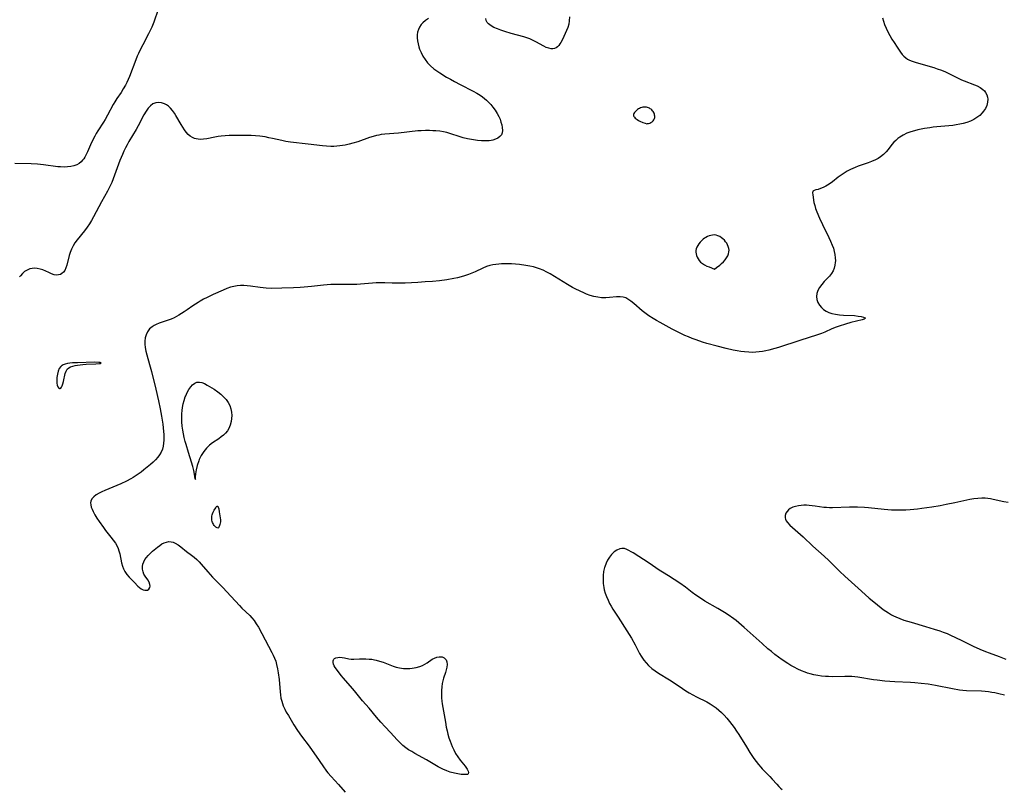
# Model space of a CAD drawing. Header units: inches. Extents: x 1073367 to 1082519, y 1569854 to 1574957.
# Tile 278 of 565: x 1078941 to 1079377, y 1572235 to 1572576. Entities that reach past the tile are written whole.
import ezdxf

# ---------------------------------------------------------------- set-up
doc = ezdxf.new("R2010")
doc.units = ezdxf.units.IN
doc.header["$MEASUREMENT"] = 0
doc.layers.add('CGG_CurvaNivelLidar_v1', color=7, linetype='Continuous', lineweight=30, true_color=0x008008)

msp = doc.modelspace()

# ---------------------------------------------------------------- linework, layer by layer
at = {"layer": 'CGG_CurvaNivelLidar_v1'}
for points in [[(1079001.9589, 1572580.3557, 72), (1079000.0613, 1572574.7698, 72), (1078999.2043, 1572572.5585, 72), (1078998.5383, 1572571.0259, 72), (1078997.8145, 1572569.5265, 72), (1078995.2543, 1572564.7735, 72), (1078993.9383, 1572562.1455, 72), (1078993.3441, 1572560.891, 72), (1078992.7812, 1572559.6221, 72), (1078992.1347, 1572558.0239, 72), (1078989.3584, 1572550.752, 72), (1078988.7909, 1572549.4027, 72), (1078988.1826, 1572548.0815, 72), (1078987.517, 1572546.7982, 72), (1078986.5677, 1572545.2098, 72), (1078985.5631, 1572543.6622, 72), (1078983.6918, 1572540.9102, 72), (1078982.797, 1572539.5062, 72), (1078982.0955, 1572538.2899, 72), (1078979.5725, 1572533.5484, 72), (1078978.4978, 1572531.6307, 72), (1078977.8345, 1572530.519, 72), (1078975.3282, 1572526.655, 72), (1078974.6047, 1572525.4542, 72), (1078973.9166, 1572524.2314, 72), (1078972.6127, 1572521.6886, 72), (1078972.0044, 1572520.3784, 72), (1078970.6586, 1572517.2598, 72), (1078969.9539, 1572515.7868, 72), (1078969.512, 1572514.9922, 72), (1078969.0327, 1572514.2433, 72), (1078968.5474, 1572513.594, 72), (1078967.8417, 1572512.817, 72), (1078967.0534, 1572512.1584, 72), (1078965.9449, 1572511.5296, 72), (1078964.7155, 1572511.0798, 72), (1078963.3459, 1572510.7666, 72), (1078961.9032, 1572510.5889, 72), (1078960.3268, 1572510.5359, 72), (1078958.7126, 1572510.6076, 72), (1078957.5283, 1572510.7287, 72), (1078951.2211, 1572511.5826, 72), (1078948.5689, 1572511.8512, 72), (1078945.8252, 1572511.9943, 72), (1078938.5347, 1572512.139, 72)], [(1079121.7802, 1572576.3142, 72.5), (1079120.4728, 1572575.4392, 72.5), (1079119.3067, 1572574.4618, 72.5), (1079118.5823, 1572573.6878, 72.5), (1079117.8025, 1572572.5559, 72.5), (1079117.3227, 1572571.5035, 72.5), (1079117.0066, 1572570.385, 72.5), (1079116.8367, 1572569.1092, 72.5), (1079116.8216, 1572567.7966, 72.5), (1079116.9347, 1572566.4651, 72.5), (1079117.1572, 1572565.1312, 72.5), (1079117.4644, 1572563.8873, 72.5), (1079117.8591, 1572562.74, 72.5), (1079118.4884, 1572561.2918, 72.5), (1079119.3284, 1572559.7, 72.5), (1079120.304, 1572558.1661, 72.5), (1079121.4255, 1572556.721, 72.5), (1079122.7383, 1572555.3599, 72.5), (1079124.1884, 1572554.1149, 72.5), (1079125.4804, 1572553.1571, 72.5), (1079126.8285, 1572552.2605, 72.5), (1079129.8541, 1572550.421, 72.5), (1079131.5468, 1572549.4295, 72.5), (1079133.2675, 1572548.4706, 72.5), (1079135.806, 1572547.1568, 72.5), (1079141.6659, 1572544.2082, 72.5), (1079143.2214, 1572543.3522, 72.5), (1079144.713, 1572542.4174, 72.5), (1079145.6768, 1572541.7203, 72.5), (1079146.6036, 1572540.9778, 72.5), (1079147.4551, 1572540.2354, 72.5), (1079148.2708, 1572539.4565, 72.5), (1079149.3607, 1572538.281, 72.5), (1079150.37, 1572537.0428, 72.5), (1079151.3022, 1572535.7596, 72.5), (1079152.2081, 1572534.3498, 72.5), (1079152.9882, 1572532.907, 72.5), (1079153.5074, 1572531.7087, 72.5), (1079153.9238, 1572530.5073, 72.5), (1079154.2422, 1572529.3225, 72.5), (1079154.4763, 1572528.0392, 72.5), (1079154.5462, 1572526.8257, 72.5), (1079154.4243, 1572525.7942, 72.5), (1079154.0847, 1572524.8757, 72.5), (1079153.4584, 1572524.0561, 72.5), (1079152.5988, 1572523.3882, 72.5), (1079151.5558, 1572522.8643, 72.5), (1079150.3688, 1572522.4849, 72.5), (1079149.5145, 1572522.3139, 72.5), (1079148.6191, 1572522.2018, 72.5), (1079147.0354, 1572522.1271, 72.5), (1079145.2985, 1572522.1781, 72.5), (1079143.5164, 1572522.3373, 72.5), (1079141.71, 1572522.588, 72.5), (1079139.0626, 1572523.1033, 72.5), (1079137.1815, 1572523.5783, 72.5), (1079135.913, 1572523.9477, 72.5), (1079131.2655, 1572525.436, 72.5), (1079129.8747, 1572525.8074, 72.5), (1079128.4704, 1572526.1142, 72.5), (1079126.7612, 1572526.3911, 72.5), (1079125.039, 1572526.5821, 72.5), (1079123.6646, 1572526.683, 72.5), (1079122.2867, 1572526.7398, 72.5), (1079120.4423, 1572526.7443, 72.5), (1079118.5984, 1572526.6699, 72.5), (1079117.115, 1572526.556, 72.5), (1079108.505, 1572525.593, 72.5), (1079102.4312, 1572525.1025, 72.5), (1079100.8778, 1572524.9168, 72.5), (1079099.8048, 1572524.7438, 72.5), (1079098.7405, 1572524.5287, 72.5), (1079097.2311, 1572524.1431, 72.5), (1079095.6698, 1572523.6596, 72.5), (1079090.5242, 1572521.8049, 72.5), (1079088.3179, 1572521.1269, 72.5), (1079086.6365, 1572520.6962, 72.5), (1079084.9398, 1572520.331, 72.5), (1079082.5204, 1572519.9333, 72.5), (1079081.1922, 1572519.7859, 72.5), (1079079.8609, 1572519.6955, 72.5), (1079078.5277, 1572519.6694, 72.5), (1079076.6584, 1572519.7461, 72.5), (1079074.7867, 1572519.9187, 72.5), (1079068.4467, 1572520.7383, 72.5), (1079060.7027, 1572521.6106, 72.5), (1079058.6185, 1572521.9202, 72.5), (1079056.797, 1572522.2674, 72.5), (1079052.6465, 1572523.2291, 72.5), (1079051.0346, 1572523.582, 72.5), (1079049.4126, 1572523.8867, 72.5), (1079047.0976, 1572524.2029, 72.5), (1079045.2056, 1572524.3682, 72.5), (1079043.3054, 1572524.4743, 72.5), (1079039.4968, 1572524.574, 72.5), (1079037.0189, 1572524.5913, 72.5), (1079033.4467, 1572524.5024, 72.5), (1079031.6858, 1572524.3985, 72.5), (1079029.953, 1572524.2517, 72.5), (1079028.5737, 1572524.0909, 72.5), (1079027.1693, 1572523.8576, 72.5), (1079023.5876, 1572523.1306, 72.5), (1079022.129, 1572522.9173, 72.5), (1079020.705, 1572522.8344, 72.5), (1079019.7841, 1572522.8798, 72.5), (1079018.889, 1572523.0258, 72.5), (1079018.0552, 1572523.2759, 72.5), (1079017.2568, 1572523.632, 72.5), (1079016.2793, 1572524.2442, 72.5), (1079015.3736, 1572525.0055, 72.5), (1079014.4816, 1572525.9642, 72.5), (1079013.6579, 1572527.0377, 72.5), (1079012.8865, 1572528.1957, 72.5), (1079012.1775, 1572529.3693, 72.5), (1079009.8786, 1572533.3488, 72.5), (1079009.2009, 1572534.4137, 72.5), (1079008.3599, 1572535.6096, 72.5), (1079007.4627, 1572536.6904, 72.5), (1079006.6386, 1572537.488, 72.5), (1079005.7617, 1572538.1482, 72.5), (1079004.837, 1572538.6458, 72.5), (1079003.5772, 1572539.0215, 72.5), (1079002.2923, 1572539.1294, 72.5), (1079000.964, 1572538.9849, 72.5), (1078999.7211, 1572538.531, 72.5), (1078998.6248, 1572537.7348, 72.5), (1078997.6353, 1572536.658, 72.5), (1078996.7205, 1572535.3791, 72.5), (1078995.6975, 1572533.6811, 72.5), (1078993.1601, 1572528.8722, 72.5), (1078992.2291, 1572527.215, 72.5), (1078988.9988, 1572521.847, 72.5), (1078988.2279, 1572520.4726, 72.5), (1078987.501, 1572519.0635, 72.5), (1078986.8156, 1572517.6252, 72.5), (1078986.1714, 1572516.1617, 72.5), (1078985.1122, 1572513.4812, 72.5), (1078982.7451, 1572506.9208, 72.5), (1078982.1111, 1572505.3173, 72.5), (1078981.4402, 1572503.7329, 72.5), (1078980.3344, 1572501.3859, 72.5), (1078979.5115, 1572499.8396, 72.5), (1078976.9077, 1572495.1516, 72.5), (1078973.3601, 1572488.4677, 72.5), (1078972.4717, 1572486.8988, 72.5), (1078971.5427, 1572485.3624, 72.5), (1078970.5626, 1572483.8694, 72.5), (1078969.4558, 1572482.3454, 72.5), (1078966.1442, 1572478.2641, 72.5), (1078965.1768, 1572476.9439, 72.5), (1078964.3358, 1572475.5911, 72.5), (1078963.6137, 1572474.1872, 72.5), (1078963.0198, 1572472.744, 72.5), (1078962.5694, 1572471.3228, 72.5), (1078961.5133, 1572467.1361, 72.5), (1078961.1149, 1572465.8808, 72.5), (1078960.6117, 1572464.769, 72.5), (1078960.0703, 1572463.9849, 72.5), (1078959.4097, 1572463.3714, 72.5), (1078958.6882, 1572462.9802, 72.5), (1078957.8858, 1572462.7614, 72.5), (1078956.9559, 1572462.7122, 72.5), (1078955.9914, 1572462.8464, 72.5), (1078954.7649, 1572463.245, 72.5), (1078953.522, 1572463.8069, 72.5), (1078952.2327, 1572464.4357, 72.5), (1078950.8939, 1572465.0125, 72.5), (1078949.6715, 1572465.3941, 72.5), (1078948.4175, 1572465.6299, 72.5), (1078947.3181, 1572465.6995, 72.5), (1078946.2326, 1572465.6317, 72.5), (1078945.1801, 1572465.414, 72.5), (1078943.9821, 1572464.9414, 72.5), (1078942.8741, 1572464.2681, 72.5), (1078941.8729, 1572463.4259, 72.5), (1078941.0005, 1572462.4373, 72.5), (1078940.6515, 1572461.9437, 72.5)], [(1079322.9969, 1572576.6334, 73), (1079323.4241, 1572575.2016, 73), (1079323.9154, 1572573.7928, 73), (1079324.6165, 1572572.1225, 73), (1079325.4061, 1572570.4921, 73), (1079326.2687, 1572568.8685, 73), (1079327.1702, 1572567.2823, 73), (1079328.0959, 1572565.7398, 73), (1079329.4417, 1572563.6313, 73), (1079330.9564, 1572561.4545, 73), (1079331.7081, 1572560.4795, 73), (1079332.4549, 1572559.6231, 73), (1079333.266, 1572558.903, 73), (1079334.067, 1572558.4063, 73), (1079334.9565, 1572557.9884, 73), (1079336.1336, 1572557.5252, 73), (1079337.399, 1572557.0856, 73), (1079339.9126, 1572556.2949, 73), (1079345.6812, 1572554.6058, 73), (1079347.2129, 1572554.1192, 73), (1079349.0878, 1572553.4565, 73), (1079350.8216, 1572552.7428, 73), (1079352.406, 1572552.0024, 73), (1079355.54, 1572550.4366, 73), (1079357.9896, 1572549.2794, 73), (1079359.223, 1572548.7461, 73), (1079363.7543, 1572546.9803, 73), (1079364.8798, 1572546.4977, 73), (1079366.2701, 1572545.7758, 73), (1079367.4816, 1572544.9178, 73), (1079368.0964, 1572544.3172, 73), (1079368.6136, 1572543.6534, 73), (1079369.1975, 1572542.5289, 73), (1079369.47, 1572541.5806, 73), (1079369.5805, 1572540.5921, 73), (1079369.4804, 1572539.2419, 73), (1079369.1319, 1572537.8892, 73), (1079368.565, 1572536.5691, 73), (1079367.7933, 1572535.3186, 73), (1079367.1672, 1572534.5424, 73), (1079366.0577, 1572533.4722, 73), (1079364.7863, 1572532.5204, 73), (1079363.3896, 1572531.6798, 73), (1079361.8942, 1572530.9501, 73), (1079360.3143, 1572530.3352, 73), (1079358.67, 1572529.8409, 73), (1079357.183, 1572529.5072, 73), (1079355.6662, 1572529.2485, 73), (1079354.1285, 1572529.0436, 73), (1079347.1006, 1572528.3509, 73), (1079345.4939, 1572528.1644, 73), (1079343.8979, 1572527.9485, 73), (1079341.5839, 1572527.5735, 73), (1079338.6558, 1572526.9901, 73), (1079337.0792, 1572526.6059, 73), (1079335.5448, 1572526.1552, 73), (1079333.8064, 1572525.5122, 73), (1079332.1613, 1572524.7449, 73), (1079330.6325, 1572523.8476, 73), (1079329.78, 1572523.2354, 73), (1079329.2674, 1572522.8092, 73), (1079328.8092, 1572522.381, 73), (1079328.0252, 1572521.5506, 73), (1079327.1539, 1572520.5044, 73), (1079325.4599, 1572518.3385, 73), (1079324.5674, 1572517.2877, 73), (1079323.4098, 1572516.1253, 73), (1079322.13, 1572515.0959, 73), (1079321.0652, 1572514.419, 73), (1079319.9358, 1572513.8223, 73), (1079318.0554, 1572512.9964, 73), (1079316.6869, 1572512.4807, 73), (1079312.2576, 1572510.9862, 73), (1079310.7912, 1572510.4302, 73), (1079309.7627, 1572509.9869, 73), (1079308.7522, 1572509.5027, 73), (1079307.3391, 1572508.7413, 73), (1079305.9699, 1572507.9108, 73), (1079304.6491, 1572507.0212, 73), (1079303.3248, 1572506.043, 73), (1079300.7837, 1572504.0732, 73), (1079299.348, 1572503.033, 73), (1079297.8918, 1572502.1338, 73), (1079296.6613, 1572501.505, 73), (1079295.4846, 1572501.01, 73), (1079294.4059, 1572500.6544, 73), (1079293.4125, 1572500.4119, 73), (1079292.6393, 1572500.1863, 73), (1079292.1497, 1572499.8199, 73), (1079291.9864, 1572499.1868, 73), (1079292.0518, 1572498.3031, 73), (1079292.6195, 1572494.8063, 73), (1079292.9214, 1572493.4708, 73), (1079293.3274, 1572492.1339, 73), (1079293.83, 1572490.7612, 73), (1079295.0116, 1572487.9821, 73), (1079296.3523, 1572485.1332, 73), (1079299.1627, 1572479.4072, 73), (1079299.9494, 1572477.6765, 73), (1079300.6734, 1572475.9518, 73), (1079301.1932, 1572474.5658, 73), (1079301.6175, 1572473.1782, 73), (1079301.9104, 1572471.7859, 73), (1079302.0722, 1572470.3949, 73), (1079302.1052, 1572469.0196, 73), (1079302.0708, 1572468.3168, 73), (1079301.9095, 1572467.0217, 73), (1079301.6089, 1572465.7811, 73), (1079301.1464, 1572464.6146, 73), (1079300.3759, 1572463.3526, 73), (1079299.4232, 1572462.1937, 73), (1079297.1427, 1572459.8242, 73), (1079296.027, 1572458.5377, 73), (1079295.0573, 1572457.1783, 73), (1079294.3812, 1572455.8905, 73), (1079293.9293, 1572454.5595, 73), (1079293.7462, 1572453.2126, 73), (1079293.8789, 1572451.8496, 73), (1079294.3099, 1572450.5366, 73), (1079295.0122, 1572449.3151, 73), (1079295.8991, 1572448.2918, 73), (1079296.8852, 1572447.4604, 73), (1079298.0034, 1572446.7497, 73), (1079299.2343, 1572446.1764, 73), (1079300.5594, 1572445.7501, 73), (1079302.2146, 1572445.3856, 73), (1079303.9297, 1572445.1331, 73), (1079305.6675, 1572444.9666, 73), (1079310.5809, 1572444.7249, 73), (1079312.1659, 1572444.5592, 73), (1079313.5397, 1572444.3301, 73), (1079314.6117, 1572444.0622, 73), (1079315.2642, 1572443.7778, 73), (1079315.3369, 1572443.7152, 73), (1079315.3935, 1572443.5965, 73), (1079315.3005, 1572443.4414, 73), (1079314.7893, 1572443.179, 73), (1079313.9289, 1572442.904, 73), (1079308.9731, 1572441.6407, 73), (1079306.5882, 1572440.9697, 73), (1079303.7768, 1572440.1011, 73), (1079302.3781, 1572439.5963, 73), (1079300.5783, 1572438.8428, 73), (1079297.3971, 1572437.415, 73), (1079295.9833, 1572436.8314, 73), (1079294.151, 1572436.1717, 73), (1079286.3104, 1572433.7373, 73), (1079276.8893, 1572430.6731, 73), (1079275.2075, 1572430.158, 73), (1079272.6678, 1572429.4543, 73), (1079271.2466, 1572429.1147, 73), (1079269.8216, 1572428.8314, 73), (1079268.39, 1572428.624, 73), (1079266.826, 1572428.5023, 73), (1079265.254, 1572428.4749, 73), (1079263.677, 1572428.5246, 73), (1079261.7736, 1572428.668, 73), (1079260.1708, 1572428.8521, 73), (1079258.5711, 1572429.0954, 73), (1079256.7754, 1572429.4399, 73), (1079253.6408, 1572430.1576, 73), (1079249.7069, 1572431.1696, 73), (1079245.1549, 1572432.4426, 73), (1079243.2594, 1572433.0146, 73), (1079240.3361, 1572433.985, 73), (1079238.6254, 1572434.6194, 73), (1079236.9877, 1572435.2882, 73), (1079235.4422, 1572435.9711, 73), (1079232.3905, 1572437.4327, 73), (1079229.7679, 1572438.7792, 73), (1079224.3896, 1572441.6803, 73), (1079222.847, 1572442.5313, 73), (1079221.3327, 1572443.4123, 73), (1079219.3653, 1572444.6892, 73), (1079217.718, 1572445.9226, 73), (1079216.4935, 1572446.9229, 73), (1079212.7977, 1572450.1048, 73), (1079211.4646, 1572451.1659, 73), (1079210.1235, 1572452.0706, 73), (1079209.1904, 1572452.5593, 73), (1079208.0152, 1572452.961, 73), (1079206.6905, 1572453.1266, 73), (1079205.1533, 1572453.0629, 73), (1079202.0619, 1572452.7305, 73), (1079200.4358, 1572452.624, 73), (1079199.4603, 1572452.619, 73), (1079198.4756, 1572452.6626, 73), (1079196.7791, 1572452.8545, 73), (1079195.1189, 1572453.1895, 73), (1079193.4719, 1572453.6549, 73), (1079191.847, 1572454.2368, 73), (1079190.9172, 1572454.623, 73), (1079188.642, 1572455.6639, 73), (1079187.1544, 1572456.4159, 73), (1079185.6778, 1572457.2163, 73), (1079183.4668, 1572458.4883, 73), (1079175.755, 1572463.1883, 73), (1079174.2336, 1572464.0508, 73), (1079172.67, 1572464.8276, 73), (1079171.0584, 1572465.491, 73), (1079169.6909, 1572465.9356, 73), (1079168.2934, 1572466.3029, 73), (1079166.6469, 1572466.6558, 73), (1079164.9785, 1572466.9459, 73), (1079162.16, 1572467.3179, 73), (1079160.3665, 1572467.4938, 73), (1079158.5746, 1572467.6218, 73), (1079157.1085, 1572467.6851, 73), (1079155.6517, 1572467.7041, 73), (1079154.2083, 1572467.6704, 73), (1079152.9303, 1572467.5899, 73), (1079151.6045, 1572467.4573, 73), (1079150.3014, 1572467.2578, 73), (1079149.0257, 1572466.9649, 73), (1079147.4615, 1572466.4393, 73), (1079145.925, 1572465.7868, 73), (1079142.47, 1572464.167, 73), (1079140.9862, 1572463.5301, 73), (1079139.4701, 1572462.9456, 73), (1079137.2845, 1572462.2272, 73), (1079134.6511, 1572461.5366, 73), (1079132.9872, 1572461.1745, 73), (1079129.8995, 1572460.6174, 73), (1079126.7485, 1572460.1933, 73), (1079123.6417, 1572459.8867, 73), (1079120.4013, 1572459.6394, 73), (1079117.1091, 1572459.4346, 73), (1079114.2734, 1572459.285, 73), (1079111.41, 1572459.1748, 73), (1079108.5254, 1572459.1298, 73), (1079105.6484, 1572459.1743, 73), (1079102.4191, 1572459.2696, 73), (1079100.4836, 1572459.2922, 73), (1079098.5532, 1572459.249, 73), (1079096.939, 1572459.1476, 73), (1079091.7379, 1572458.6663, 73), (1079090.1098, 1572458.5513, 73), (1079088.4796, 1572458.4812, 73), (1079086.8306, 1572458.4654, 73), (1079080.1649, 1572458.5845, 73), (1079078.5179, 1572458.5488, 73), (1079076.9145, 1572458.4506, 73), (1079075.3115, 1572458.3019, 73), (1079069.9969, 1572457.665, 73), (1079066.7177, 1572457.3362, 73), (1079065.0026, 1572457.2133, 73), (1079062.0045, 1572457.0595, 73), (1079056.8431, 1572456.8783, 73), (1079052.4593, 1572456.8072, 73), (1079049.8354, 1572456.8918, 73), (1079048.5838, 1572456.9935, 73), (1079047.2823, 1572457.1455, 73), (1079042.8949, 1572457.803, 73), (1079041.4137, 1572457.9947, 73), (1079039.9437, 1572458.115, 73), (1079038.4831, 1572458.1198, 73), (1079037.0112, 1572457.9707, 73), (1079035.5486, 1572457.682, 73), (1079034.0969, 1572457.2772, 73), (1079032.435, 1572456.6924, 73), (1079030.7804, 1572456.0217, 73), (1079026.4296, 1572454.0957, 73), (1079023.7311, 1572452.8248, 73), (1079022.1594, 1572452.0241, 73), (1079020.6204, 1572451.1716, 73), (1079019.6784, 1572450.6052, 73), (1079017.4423, 1572449.1265, 73), (1079014.8705, 1572447.3289, 73), (1079013.6178, 1572446.491, 73), (1079011.1281, 1572444.9373, 73), (1079009.0458, 1572443.7617, 73), (1079007.8054, 1572443.1834, 73), (1079006.5228, 1572442.7145, 73), (1079002.4836, 1572441.3266, 73), (1079001.192, 1572440.8027, 73), (1079000.2527, 1572440.3518, 73), (1078999.3842, 1572439.8231, 73), (1078998.2467, 1572438.8211, 73), (1078997.3315, 1572437.6, 73), (1078996.669, 1572436.1989, 73), (1078996.3203, 1572434.8495, 73), (1078996.1581, 1572433.4142, 73), (1078996.1476, 1572432.0354, 73), (1078996.2663, 1572430.6247, 73), (1078996.5482, 1572429.0217, 73), (1078996.9445, 1572427.4022, 73), (1078998.1915, 1572423.1079, 73), (1078999.025, 1572420.0234, 73), (1079000.9676, 1572412.1183, 73), (1079002.1131, 1572407.0165, 73), (1079002.8579, 1572403.4495, 73), (1079003.4963, 1572400.1686, 73), (1079004.0932, 1572396.612, 73), (1079004.3037, 1572395.0135, 73), (1079004.457, 1572393.4272, 73), (1079004.5295, 1572392.1361, 73), (1079004.5539, 1572390.8608, 73), (1079004.5314, 1572389.6066, 73), (1079004.44, 1572388.2028, 73), (1079004.2423, 1572386.8417, 73), (1079003.898, 1572385.5376, 73), (1079003.3872, 1572384.3009, 73), (1079002.6767, 1572383.1075, 73), (1079001.813, 1572381.983, 73), (1079000.8339, 1572380.9078, 73), (1078999.7625, 1572379.8592, 73), (1078998.6285, 1572378.8339, 73), (1078997.1713, 1572377.5948, 73), (1078995.6623, 1572376.3828, 73), (1078994.4433, 1572375.4515, 73), (1078993.2012, 1572374.5451, 73), (1078990.9113, 1572372.9961, 73), (1078989.8618, 1572372.3603, 73), (1078988.0624, 1572371.4063, 73), (1078985.4925, 1572370.2274, 73), (1078978.3955, 1572367.3109, 73), (1078977.0885, 1572366.7206, 73), (1078975.8618, 1572366.1003, 73), (1078974.5942, 1572365.3382, 73), (1078973.516, 1572364.5089, 73), (1078972.6885, 1572363.5999, 73), (1078972.1903, 1572362.5933, 73), (1078972.076, 1572361.7721, 73), (1078972.1549, 1572360.8959, 73), (1078972.401, 1572359.9413, 73), (1078972.7803, 1572358.9477, 73), (1078973.2639, 1572357.9228, 73), (1078974.039, 1572356.5043, 73), (1078974.9175, 1572355.0554, 73), (1078975.8667, 1572353.5888, 73), (1078977.7409, 1572350.8862, 73), (1078978.7171, 1572349.5905, 73), (1078981.118, 1572346.6284, 73), (1078982.1443, 1572345.3013, 73), (1078983.075, 1572343.9426, 73), (1078983.8594, 1572342.5279, 73), (1078984.2911, 1572341.5097, 73), (1078984.6416, 1572340.4618, 73), (1078984.9701, 1572339.2109, 73), (1078985.851, 1572335.1804, 73), (1078986.2596, 1572333.7247, 73), (1078986.7045, 1572332.4899, 73), (1078987.2504, 1572331.3299, 73), (1078988.1183, 1572329.9802, 73), (1078989.125, 1572328.7931, 73), (1078991.5955, 1572326.4608, 73), (1078993.008, 1572324.9203, 73), (1078993.7164, 1572324.236, 73), (1078994.496, 1572323.6762, 73), (1078995.3162, 1572323.2762, 73), (1078996.135, 1572323.0656, 73), (1078996.7194, 1572323.052, 73), (1078997.2542, 1572323.168, 73), (1078997.9164, 1572323.5884, 73), (1078998.3501, 1572324.2896, 73), (1078998.4637, 1572324.9269, 73), (1078998.4006, 1572325.6259, 73), (1078998.0295, 1572326.6557, 73), (1078997.4211, 1572327.6826, 73), (1078996.2224, 1572329.3382, 73), (1078995.6974, 1572330.2438, 73), (1078995.3169, 1572331.276, 73), (1078995.1163, 1572332.3934, 73), (1078995.114, 1572333.5563, 73), (1078995.2993, 1572334.6186, 73), (1078995.6552, 1572335.6631, 73), (1078996.1731, 1572336.6651, 73), (1078996.8426, 1572337.605, 73), (1078997.6299, 1572338.4947, 73), (1078998.4983, 1572339.3504, 73), (1078999.5658, 1572340.3176, 73), (1079001.6953, 1572342.1454, 73), (1079002.7482, 1572342.9586, 73), (1079003.7087, 1572343.5788, 73), (1079004.6948, 1572344.079, 73), (1079005.6985, 1572344.4313, 73), (1079006.7434, 1572344.6072, 73), (1079007.7789, 1572344.5669, 73), (1079008.7126, 1572344.3237, 73), (1079009.6271, 1572343.9139, 73), (1079010.8536, 1572343.1563, 73), (1079012.0686, 1572342.2515, 73), (1079014.5714, 1572340.2576, 73), (1079016.8348, 1572338.5655, 73), (1079017.965, 1572337.68, 73), (1079019.1247, 1572336.6711, 73), (1079020.2325, 1572335.5853, 73), (1079021.1066, 1572334.6317, 73), (1079023.9636, 1572331.2801, 73), (1079026.1738, 1572328.8178, 73), (1079030.6307, 1572324.2573, 73), (1079032.4883, 1572322.308, 73), (1079038.0059, 1572316.3224, 73), (1079039.1136, 1572315.1937, 73), (1079042.6252, 1572311.8249, 73), (1079043.596, 1572310.8009, 73), (1079044.4956, 1572309.7242, 73), (1079045.513, 1572308.2574, 73), (1079046.4307, 1572306.7054, 73), (1079052.4007, 1572295.5347, 73), (1079053.015, 1572294.3018, 73), (1079053.5725, 1572293.0476, 73), (1079054.0973, 1572291.6233, 73), (1079054.525, 1572290.1625, 73), (1079054.9312, 1572288.3158, 73), (1079055.2402, 1572286.4378, 73), (1079055.6024, 1572283.4639, 73), (1079056.0375, 1572278.1283, 73), (1079056.203, 1572276.6787, 73), (1079056.433, 1572275.2695, 73), (1079056.7504, 1572273.8879, 73), (1079057.0726, 1572272.8297, 73), (1079057.461, 1572271.7961, 73), (1079058.0905, 1572270.4283, 73), (1079058.8079, 1572269.0958, 73), (1079059.7462, 1572267.5121, 73), (1079062.1685, 1572263.4799, 73), (1079063.7998, 1572260.8894, 73), (1079065.5353, 1572258.392, 73), (1079068.8611, 1572253.9864, 73), (1079070.2958, 1572252.0105, 73), (1079071.9851, 1572249.5908, 73), (1079074.9501, 1572245.2033, 73), (1079076.5718, 1572242.9452, 73), (1079077.2106, 1572242.1326, 73), (1079078.6161, 1572240.5001, 73), (1079081.8784, 1572236.9316, 73), (1079084.8342, 1572233.5897, 73)], [(1079184.2415, 1572577.0507, 72.5), (1079184.1895, 1572575.4185, 72.5), (1079183.9488, 1572573.8573, 72.5), (1079183.5161, 1572572.4435, 72.5), (1079182.9513, 1572571.0815, 72.5), (1079181.1105, 1572567.0434, 72.5), (1079180.465, 1572565.7981, 72.5), (1079180.0344, 1572565.0934, 72.5), (1079179.5775, 1572564.4569, 72.5), (1079179.0384, 1572563.853, 72.5), (1079178.3939, 1572563.3454, 72.5), (1079177.6784, 1572563.0228, 72.5), (1079176.9246, 1572562.9104, 72.5), (1079176.1122, 1572562.9641, 72.5), (1079175.0832, 1572563.1987, 72.5), (1079174.0065, 1572563.5849, 72.5), (1079172.9023, 1572564.0963, 72.5), (1079169.3212, 1572566.1121, 72.5), (1079167.8655, 1572566.8498, 72.5), (1079166.6362, 1572567.3798, 72.5), (1079165.3649, 1572567.8508, 72.5), (1079164.0617, 1572568.2685, 72.5), (1079158.4226, 1572569.7746, 72.5), (1079155.6138, 1572570.5938, 72.5), (1079153.9219, 1572571.1432, 72.5), (1079152.3136, 1572571.7344, 72.5), (1079150.827, 1572572.3887, 72.5), (1079149.6209, 1572573.0593, 72.5), (1079148.9293, 1572573.5467, 72.5), (1079148.3512, 1572574.0646, 72.5), (1079147.8751, 1572574.6287, 72.5), (1079147.414, 1572575.4512, 72.5), (1079147.1585, 1572576.3165, 72.5)], [(1079378.6092, 1572361.9369, 73.5), (1079376.7419, 1572362.29, 73.5), (1079372.0062, 1572363.3064, 73.5), (1079370.8108, 1572363.528, 73.5), (1079369.6132, 1572363.7014, 73.5), (1079368.3982, 1572363.8079, 73.5), (1079367.0457, 1572363.8364, 73.5), (1079365.2504, 1572363.7395, 73.5), (1079363.4517, 1572363.5209, 73.5), (1079361.6512, 1572363.2115, 73.5), (1079355.0412, 1572361.7825, 73.5), (1079351.2132, 1572360.9956, 73.5), (1079348.4925, 1572360.4938, 73.5), (1079344.7668, 1572359.8779, 73.5), (1079340.4375, 1572359.2565, 73.5), (1079338.4741, 1572359.0107, 73.5), (1079335.2375, 1572358.7025, 73.5), (1079333.3593, 1572358.5845, 73.5), (1079331.7394, 1572358.5224, 73.5), (1079330.1194, 1572358.5015, 73.5), (1079328.4999, 1572358.5288, 73.5), (1079326.9088, 1572358.6076, 73.5), (1079323.7284, 1572358.8767, 73.5), (1079316.7342, 1572359.5893, 73.5), (1079315.0448, 1572359.7109, 73.5), (1079311.9453, 1572359.8405, 73.5), (1079308.4158, 1572359.8749, 73.5), (1079300.8819, 1572359.6478, 73.5), (1079299.5513, 1572359.6348, 73.5), (1079298.2279, 1572359.6774, 73.5), (1079296.9419, 1572359.7928, 73.5), (1079293.0801, 1572360.3438, 73.5), (1079290.5048, 1572360.6521, 73.5), (1079289.2683, 1572360.7352, 73.5), (1079288.0517, 1572360.7457, 73.5), (1079286.8797, 1572360.6666, 73.5), (1079285.7423, 1572360.5065, 73.5), (1079284.4266, 1572360.2162, 73.5), (1079283.208, 1572359.8102, 73.5), (1079282.1241, 1572359.2673, 73.5), (1079281.3212, 1572358.6685, 73.5), (1079280.669, 1572357.9697, 73.5), (1079280.1875, 1572357.192, 73.5), (1079279.8712, 1572356.2086, 73.5), (1079279.8459, 1572355.1905, 73.5), (1079280.0006, 1572354.5259, 73.5), (1079280.2851, 1572353.8844, 73.5), (1079280.8536, 1572353.0361, 73.5), (1079281.8599, 1572351.9417, 73.5), (1079283.0569, 1572350.858, 73.5), (1079285.4997, 1572348.7574, 73.5), (1079287.8077, 1572346.6917, 73.5), (1079292.1078, 1572342.6405, 73.5), (1079297.1111, 1572338.1904, 73.5), (1079299.1845, 1572336.3006, 73.5), (1079300.146, 1572335.3867, 73.5), (1079304.1353, 1572331.4209, 73.5), (1079306.3542, 1572329.2983, 73.5), (1079313.6451, 1572322.5951, 73.5), (1079317.1075, 1572319.5804, 73.5), (1079319.8446, 1572317.3233, 73.5), (1079323.3257, 1572314.6038, 73.5), (1079324.3945, 1572313.8309, 73.5), (1079325.634, 1572313.0001, 73.5), (1079326.9078, 1572312.231, 73.5), (1079327.8638, 1572311.7153, 73.5), (1079328.841, 1572311.2404, 73.5), (1079330.6249, 1572310.4926, 73.5), (1079332.4556, 1572309.8386, 73.5), (1079335.623, 1572308.8606, 73.5), (1079342.0593, 1572307.0118, 73.5), (1079345.8883, 1572305.8547, 73.5), (1079348.3837, 1572305.0398, 73.5), (1079349.813, 1572304.5377, 73.5), (1079351.6378, 1572303.8359, 73.5), (1079353.4362, 1572303.0731, 73.5), (1079355.012, 1572302.3489, 73.5), (1079358.3833, 1572300.7155, 73.5), (1079363.1447, 1572298.3277, 73.5), (1079366.0547, 1572296.9925, 73.5), (1079368.6322, 1572295.9104, 73.5), (1079370.171, 1572295.3127, 73.5), (1079374.6356, 1572293.6662, 73.5), (1079377.5564, 1572292.5329, 73.5)], [(1079377.0983, 1572276.5848, 73.5), (1079374.5331, 1572277.2138, 73.5), (1079372.7804, 1572277.5738, 73.5), (1079371.3495, 1572277.8255, 73.5), (1079369.9134, 1572278.0343, 73.5), (1079368.4723, 1572278.1909, 73.5), (1079366.8909, 1572278.2966, 73.5), (1079360.1591, 1572278.49, 73.5), (1079358.6064, 1572278.6072, 73.5), (1079357.0877, 1572278.7922, 73.5), (1079354.0618, 1572279.3167, 73.5), (1079346.3945, 1572280.936, 73.5), (1079344.823, 1572281.2081, 73.5), (1079343.2427, 1572281.4396, 73.5), (1079340.0639, 1572281.814, 73.5), (1079337.2849, 1572282.0571, 73.5), (1079335.3956, 1572282.1725, 73.5), (1079328.5086, 1572282.4945, 73.5), (1079323.992, 1572282.8273, 73.5), (1079320.6578, 1572283.1829, 73.5), (1079318.9987, 1572283.4006, 73.5), (1079312.0667, 1572284.495, 73.5), (1079309.4163, 1572284.7864, 73.5), (1079308.4212, 1572284.8494, 73.5), (1079306.3235, 1572284.897, 73.5), (1079300.9009, 1572284.7709, 73.5), (1079299.0982, 1572284.7837, 73.5), (1079297.7475, 1572284.8546, 73.5), (1079296.0055, 1572285.0327, 73.5), (1079294.2736, 1572285.2976, 73.5), (1079292.5552, 1572285.6416, 73.5), (1079290.8547, 1572286.0635, 73.5), (1079289.7686, 1572286.3797, 73.5), (1079288.6951, 1572286.7352, 73.5), (1079287.0421, 1572287.3789, 73.5), (1079285.4241, 1572288.1164, 73.5), (1079283.8406, 1572288.9359, 73.5), (1079282.3616, 1572289.7863, 73.5), (1079281.0641, 1572290.5888, 73.5), (1079278.5192, 1572292.2844, 73.5), (1079276.8549, 1572293.4768, 73.5), (1079275.2791, 1572294.6688, 73.5), (1079273.7289, 1572295.8971, 73.5), (1079272.2088, 1572297.1632, 73.5), (1079269.6337, 1572299.4448, 73.5), (1079261.6744, 1572306.6233, 73.5), (1079259.315, 1572308.6337, 73.5), (1079258.1028, 1572309.5923, 73.5), (1079257.0825, 1572310.3479, 73.5), (1079254.517, 1572312.1328, 73.5), (1079252.9624, 1572313.15, 73.5), (1079249.9686, 1572314.9544, 73.5), (1079244.3102, 1572318.2416, 73.5), (1079241.8719, 1572319.8036, 73.5), (1079240.258, 1572320.9216, 73.5), (1079238.671, 1572322.0738, 73.5), (1079235.6357, 1572324.3735, 73.5), (1079233.1991, 1572326.1677, 73.5), (1079230.7242, 1572327.8919, 73.5), (1079228.2052, 1572329.5138, 73.5), (1079225.4924, 1572331.1433, 73.5), (1079224.0811, 1572332.0327, 73.5), (1079219.6063, 1572335.0086, 73.5), (1079212.5647, 1572339.5794, 73.5), (1079211.6494, 1572340.1563, 73.5), (1079210.6397, 1572340.7303, 73.5), (1079209.6416, 1572341.1916, 73.5), (1079208.6499, 1572341.4987, 73.5), (1079207.9775, 1572341.5953, 73.5), (1079207.4539, 1572341.597, 73.5), (1079206.5567, 1572341.4446, 73.5), (1079205.2492, 1572340.8895, 73.5), (1079204.0124, 1572340.0186, 73.5), (1079202.8703, 1572338.8954, 73.5), (1079201.9663, 1572337.7361, 73.5), (1079201.165, 1572336.4499, 73.5), (1079200.4778, 1572335.0631, 73.5), (1079199.8966, 1572333.503, 73.5), (1079199.7788, 1572333.0986, 73.5), (1079199.4139, 1572331.405, 73.5), (1079199.2141, 1572329.6606, 73.5), (1079199.1625, 1572327.8884, 73.5), (1079199.2549, 1572326.1079, 73.5), (1079199.4996, 1572324.3364, 73.5), (1079199.7188, 1572323.3174, 73.5), (1079200.1601, 1572321.7667, 73.5), (1079200.7078, 1572320.2392, 73.5), (1079201.347, 1572318.7375, 73.5), (1079202.0688, 1572317.2651, 73.5), (1079202.7646, 1572315.9985, 73.5), (1079203.5029, 1572314.7497, 73.5), (1079205.8046, 1572311.0939, 73.5), (1079209.7535, 1572305.0281, 73.5), (1079211.7364, 1572301.7825, 73.5), (1079213.3734, 1572298.8192, 73.5), (1079215.3336, 1572295.0851, 73.5), (1079216.0613, 1572293.8434, 73.5), (1079216.6287, 1572292.9636, 73.5), (1079217.2305, 1572292.1118, 73.5), (1079218.233, 1572290.86, 73.5), (1079219.3306, 1572289.6972, 73.5), (1079220.7283, 1572288.4711, 73.5), (1079222.2329, 1572287.3569, 73.5), (1079223.6912, 1572286.4031, 73.5), (1079228.6038, 1572283.4113, 73.5), (1079230.6223, 1572282.07, 73.5), (1079234.3768, 1572279.47, 73.5), (1079235.8506, 1572278.4968, 73.5), (1079237.3477, 1572277.5642, 73.5), (1079238.8725, 1572276.6841, 73.5), (1079240.5065, 1572275.8265, 73.5), (1079245.1482, 1572273.5754, 73.5), (1079246.648, 1572272.7632, 73.5), (1079247.5562, 1572272.2118, 73.5), (1079249.2487, 1572271.0192, 73.5), (1079250.4837, 1572270.0056, 73.5), (1079251.6653, 1572268.9214, 73.5), (1079252.7947, 1572267.7738, 73.5), (1079254.0261, 1572266.389, 73.5), (1079255.2034, 1572264.9454, 73.5), (1079257.2095, 1572262.2581, 73.5), (1079258.2822, 1572260.7027, 73.5), (1079259.2579, 1572259.2059, 73.5), (1079262.667, 1572253.6246, 73.5), (1079264.2147, 1572251.1693, 73.5), (1079265.9682, 1572248.5698, 73.5), (1079266.9543, 1572247.2092, 73.5), (1079267.977, 1572245.8909, 73.5), (1079269.0458, 1572244.6274, 73.5), (1079269.6942, 1572243.9195, 73.5), (1079273.0717, 1572240.5381, 73.5), (1079274.1522, 1572239.413, 73.5), (1079276.1194, 1572237.1794, 73.5), (1079277.1084, 1572236.1026, 73.5), (1079277.8104, 1572235.4128, 73.5), (1079278.5469, 1572234.7692, 73.5)]]:
    msp.add_polyline3d(points, dxfattribs=at)
for points in [[(1079218.5, 1572529.75, 73), (1079218.895, 1572529.7912, 73), (1079219.3244, 1572529.8906, 73), (1079219.8361, 1572530.0541, 73), (1079220.3769, 1572530.2923, 73), (1079220.8924, 1572530.6173, 73), (1079221.3354, 1572531.0375, 73), (1079221.6827, 1572531.5283, 73), (1079221.9239, 1572532.0548, 73), (1079222.0503, 1572532.5794, 73), (1079222.0678, 1572533.078, 73), (1079222.0155, 1572533.5716, 73), (1079221.9103, 1572533.9909, 73), (1079221.757, 1572534.3999, 73), (1079221.3354, 1572535.1742, 73), (1079221.0737, 1572535.5307, 73), (1079220.7778, 1572535.8585, 73), (1079220.442, 1572536.1555, 73), (1079220.0767, 1572536.4178, 73), (1079219.6886, 1572536.6459, 73), (1079219.2824, 1572536.8379, 73), (1079218.8614, 1572536.9891, 73), (1079218.4277, 1572537.0916, 73), (1079217.9071, 1572537.1416, 73), (1079217.3779, 1572537.1275, 73), (1079216.8469, 1572537.0609, 73), (1079216.3205, 1572536.9474, 73), (1079215.806, 1572536.7877, 73), (1079215.3119, 1572536.5775, 73), (1079214.8748, 1572536.3308, 73), (1079214.4621, 1572536.0457, 73), (1079214.0736, 1572535.7327, 73), (1079213.3813, 1572535.0548, 73), (1079213.0918, 1572534.7014, 73), (1079212.8563, 1572534.3441, 73), (1079212.6942, 1572533.9865, 73), (1079212.6319, 1572533.6317, 73), (1079212.6931, 1572533.2803, 73), (1079212.8589, 1572532.9349, 73), (1079213.1043, 1572532.5953, 73), (1079213.4099, 1572532.262, 73), (1079213.7921, 1572531.9218, 73), (1079214.281, 1572531.5623, 73), (1079214.8484, 1572531.2019, 73), (1079215.4656, 1572530.8594, 73), (1079216.7152, 1572530.3014, 73), (1079217.7844, 1572529.9401, 73)], [(1079248.5, 1572465.353, 73), (1079249.4818, 1572465.9971, 73), (1079250.9103, 1572467.075, 73), (1079251.7043, 1572467.763, 73), (1079252.4841, 1572468.5321, 73), (1079253.249, 1572469.4255, 73), (1079253.9043, 1572470.3544, 73), (1079254.4178, 1572471.2739, 73), (1079254.7573, 1572472.1375, 73), (1079254.9227, 1572472.9353, 73), (1079254.961, 1572473.7306, 73), (1079254.8575, 1572474.5184, 73), (1079254.6356, 1572475.2957, 73), (1079254.3201, 1572476.0556, 73), (1079253.9265, 1572476.7891, 73), (1079253.4624, 1572477.4852, 73), (1079252.9283, 1572478.129, 73), (1079252.2875, 1572478.7377, 73), (1079251.5858, 1572479.2717, 73), (1079250.8407, 1572479.7286, 73), (1079250.0647, 1572480.0974, 73), (1079249.2665, 1572480.3583, 73), (1079248.4525, 1572480.4812, 73), (1079247.7089, 1572480.4511, 73), (1079246.9623, 1572480.3073, 73), (1079246.2185, 1572480.0743, 73), (1079245.4838, 1572479.7694, 73), (1079244.7656, 1572479.404, 73), (1079244.0724, 1572478.9839, 73), (1079243.4781, 1572478.5573, 73), (1079243.0047, 1572478.1545, 73), (1079242.1398, 1572477.2609, 73), (1079241.5835, 1572476.5714, 73), (1079241.0892, 1572475.8546, 73), (1079240.6742, 1572475.1178, 73), (1079240.3642, 1572474.3655, 73), (1079240.1969, 1572473.6005, 73), (1079240.2016, 1572472.8478, 73), (1079240.3415, 1572472.0886, 73), (1079240.5789, 1572471.3268, 73), (1079240.8646, 1572470.6175, 73), (1079241.226, 1572469.9084, 73), (1079241.7386, 1572469.1759, 73), (1079242.3961, 1572468.4605, 73), (1079243.1833, 1572467.8071, 73), (1079244.1295, 1572467.2165, 73), (1079245.1273, 1572466.7192, 73), (1079246.1049, 1572466.2968, 73)], [(1078958.5, 1572412.4899, 73), (1078958.6628, 1572412.4791, 73), (1078958.8798, 1572412.6462, 73), (1078959.13, 1572412.9789, 73), (1078959.4772, 1572413.6578, 73), (1078959.8111, 1572414.5586, 73), (1078960.1105, 1572415.6208, 73), (1078960.8639, 1572419.0784, 73), (1078961.2093, 1572420.1129, 73), (1078961.6896, 1572420.9752, 73), (1078962.3818, 1572421.6408, 73), (1078963.2104, 1572422.0683, 73), (1078964.1605, 1572422.3907, 73), (1078965.2006, 1572422.6471, 73), (1078966.3014, 1572422.8529, 73), (1078968.5986, 1572423.148, 73), (1078970.1717, 1572423.262, 73), (1078974.4063, 1572423.3714, 73), (1078975.9658, 1572423.4666, 73), (1078976.4652, 1572423.5603, 73), (1078976.6141, 1572423.6211, 73), (1078976.677, 1572423.6707, 73), (1078976.6994, 1572423.727, 73), (1078976.6814, 1572423.7785, 73), (1078976.614, 1572423.8392, 73), (1078976.3239, 1572423.9469, 73), (1078975.6873, 1572424.0353, 73), (1078973.8315, 1572424.0762, 73), (1078966.3276, 1572423.8918, 73), (1078964.0161, 1572423.8006, 73), (1078962.8978, 1572423.7041, 73), (1078961.8247, 1572423.5473, 73), (1078960.8172, 1572423.3025, 73), (1078959.9019, 1572422.9336, 73), (1078959.5265, 1572422.7139, 73), (1078959.2199, 1572422.4908, 73), (1078958.8675, 1572422.1712, 73), (1078958.2248, 1572421.2612, 73), (1078957.7383, 1572420.0904, 73), (1078957.399, 1572418.758, 73), (1078957.1983, 1572417.3631, 73), (1078957.1295, 1572416.0024, 73), (1078957.1878, 1572414.7676, 73), (1078957.3427, 1572413.8571, 73), (1078957.6014, 1572413.1486, 73), (1078957.9539, 1572412.6611, 73), (1078958.294, 1572412.444, 73)], [(1079018.5, 1572372.0632, 73), (1079018.4713, 1572372.4607, 73), (1079018.4647, 1572372.4972, 73), (1079018.0922, 1572374.5608, 73), (1079017.7614, 1572376.1202, 73), (1079017.3305, 1572377.9128, 73), (1079016.7911, 1572379.858, 73), (1079015.4352, 1572384.0888, 73), (1079014.3613, 1572387.5842, 73), (1079013.9614, 1572389.0142, 73), (1079013.5483, 1572390.7241, 73), (1079013.2333, 1572392.316, 73), (1079012.9678, 1572393.9194, 73), (1079012.7119, 1572395.8341, 73), (1079012.546, 1572397.7541, 73), (1079012.5039, 1572398.8388, 73), (1079012.5255, 1572401.2927, 73), (1079012.6112, 1572402.6532, 73), (1079012.7667, 1572403.9977, 73), (1079013.0719, 1572405.6263, 73), (1079013.4929, 1572407.2085, 73), (1079014.02, 1572408.7285, 73), (1079014.2288, 1572409.242, 73), (1079014.8911, 1572410.6589, 73), (1079015.632, 1572411.9653, 73), (1079016.4418, 1572413.1296, 73), (1079017.2769, 1572414.0695, 73), (1079018.2112, 1572414.811, 73), (1079019.2257, 1572415.2446, 73), (1079020.2976, 1572415.3147, 73), (1079021.4251, 1572415.0812, 73), (1079022.5707, 1572414.6155, 73), (1079023.7568, 1572413.993, 73), (1079024.774, 1572413.4087, 73), (1079026.8704, 1572412.1021, 73), (1079028.5264, 1572410.9524, 73), (1079029.8311, 1572409.9311, 73), (1079031.0477, 1572408.8256, 73), (1079032.1295, 1572407.6172, 73), (1079033.0149, 1572406.318, 73), (1079033.7163, 1572404.9238, 73), (1079034.2207, 1572403.4578, 73), (1079034.5107, 1572401.9609, 73), (1079034.6118, 1572400.4393, 73), (1079034.5597, 1572399.119, 73), (1079034.3819, 1572397.8161, 73), (1079033.9787, 1572396.2438, 73), (1079033.3496, 1572394.7645, 73), (1079032.6858, 1572393.7027, 73), (1079031.8864, 1572392.7201, 73), (1079030.9735, 1572391.8153, 73), (1079029.9646, 1572390.9832, 73), (1079028.8878, 1572390.2058, 73), (1079026.172, 1572388.4072, 73), (1079024.7902, 1572387.3394, 73), (1079023.4642, 1572386.0215, 73), (1079022.2232, 1572384.474, 73), (1079021.124, 1572382.7552, 73), (1079020.2178, 1572380.9255, 73), (1079020.0252, 1572380.455, 73), (1079019.3384, 1572378.3737, 73), (1079018.8849, 1572376.3948, 73), (1079018.616, 1572374.6477, 73), (1079018.4878, 1572373.2599, 73), (1079018.4647, 1572372.4972, 73), (1079018.4605, 1572372.3578, 73)], [(1079028.5, 1572350.538, 73), (1079028.2148, 1572350.6509, 73), (1079027.5768, 1572351.0646, 73), (1079027.2163, 1572351.3839, 73), (1079026.8941, 1572351.7505, 73), (1079026.6023, 1572352.1694, 73), (1079026.3492, 1572352.623, 73), (1079026.1416, 1572353.0921, 73), (1079025.9861, 1572353.5569, 73), (1079025.8785, 1572354.0592, 73), (1079025.7991, 1572355.0092, 73), (1079025.8376, 1572355.9549, 73), (1079025.917, 1572356.4184, 73), (1079026.0431, 1572356.8614, 73), (1079026.3977, 1572357.7212, 73), (1079026.8261, 1572358.5434, 73), (1079027.5068, 1572359.6425, 73), (1079027.9376, 1572360.1767, 73), (1079028.1326, 1572360.3314, 73), (1079028.3059, 1572360.3726, 73), (1079028.4473, 1572360.2811, 73), (1079028.5679, 1572360.0831, 73), (1079028.6731, 1572359.8062, 73), (1079028.8525, 1572359.0953, 73), (1079029.0812, 1572357.8229, 73), (1079029.5021, 1572355.0878, 73), (1079029.601, 1572354.2036, 73), (1079029.6134, 1572353.7632, 73), (1079029.5957, 1572353.3095, 73), (1079029.5254, 1572352.752, 73), (1079029.4037, 1572352.2161, 73), (1079029.2374, 1572351.7251, 73), (1079028.8592, 1572350.9881, 73), (1079028.6874, 1572350.7381, 73)], [(1079138.5, 1572241.426, 73), (1079138.093, 1572241.3851, 73), (1079137.3241, 1572241.4104, 73), (1079136.2297, 1572241.5049, 73), (1079134.8764, 1572241.6907, 73), (1079133.3307, 1572241.9909, 73), (1079131.3781, 1572242.5173, 73), (1079129.9044, 1572243.0422, 73), (1079128.1832, 1572243.8013, 73), (1079126.1493, 1572244.8696, 73), (1079120.9966, 1572247.9167, 73), (1079115.7635, 1572250.7685, 73), (1079114.3641, 1572251.5742, 73), (1079113.0026, 1572252.4204, 73), (1079111.695, 1572253.3217, 73), (1079110.4596, 1572254.2957, 73), (1079108.9444, 1572255.7, 73), (1079107.9312, 1572256.7566, 73), (1079104.9687, 1572260.0637, 73), (1079102.5656, 1572262.5755, 73), (1079100.7344, 1572264.5541, 73), (1079098.7333, 1572266.8294, 73), (1079095.459, 1572270.7717, 73), (1079092.5888, 1572274.0528, 73), (1079088.97, 1572278.4729, 73), (1079087.1815, 1572280.5992, 73), (1079084.0149, 1572284.1932, 73), (1079083.2335, 1572285.1843, 73), (1079080.5211, 1572288.7914, 73), (1079080.0289, 1572289.6033, 73), (1079079.7218, 1572290.3656, 73), (1079079.5776, 1572291.1066, 73), (1079079.6069, 1572291.7921, 73), (1079079.7287, 1572292.1967, 73), (1079079.8813, 1572292.4758, 73), (1079080.1919, 1572292.8157, 73), (1079080.7373, 1572293.1296, 73), (1079081.5751, 1572293.3345, 73), (1079082.5268, 1572293.3758, 73), (1079083.5308, 1572293.2897, 73), (1079084.5307, 1572293.1049, 73), (1079086.4464, 1572292.6613, 73), (1079087.5433, 1572292.564, 73), (1079088.7444, 1572292.5648, 73), (1079091.2794, 1572292.6748, 73), (1079092.6659, 1572292.7031, 73), (1079094.0916, 1572292.6852, 73), (1079095.541, 1572292.5998, 73), (1079096.7372, 1572292.4634, 73), (1079097.9323, 1572292.2561, 73), (1079098.5517, 1572292.1168, 73), (1079100.1134, 1572291.6722, 73), (1079101.6601, 1572291.134, 73), (1079106.1226, 1572289.4308, 73), (1079107.5236, 1572288.9772, 73), (1079108.9387, 1572288.6273, 73), (1079110.6871, 1572288.3856, 73), (1079112.4459, 1572288.3305, 73), (1079113.4855, 1572288.3768, 73), (1079114.516, 1572288.4788, 73), (1079116.2958, 1572288.7928, 73), (1079117.9971, 1572289.283, 73), (1079119.1238, 1572289.736, 73), (1079120.1841, 1572290.265, 73), (1079121.1671, 1572290.8532, 73), (1079123.4891, 1572292.4631, 73), (1079124.5193, 1572293.0202, 73), (1079125.5704, 1572293.4187, 73), (1079126.6084, 1572293.6225, 73), (1079127.269, 1572293.6305, 73), (1079127.8932, 1572293.5317, 73), (1079128.7415, 1572293.1713, 73), (1079129.2538, 1572292.755, 73), (1079129.6527, 1572292.2231, 73), (1079130.0013, 1572291.2866, 73), (1079130.099, 1572290.2047, 73), (1079129.9745, 1572289.0557, 73), (1079129.6886, 1572287.8581, 73), (1079129.3006, 1572286.6398, 73), (1079128.4294, 1572284.1879, 73), (1079128.1109, 1572282.9807, 73), (1079127.8859, 1572281.7546, 73), (1079127.6993, 1572280.2471, 73), (1079127.5891, 1572278.6815, 73), (1079127.5572, 1572277.0767, 73), (1079127.6101, 1572275.4487, 73), (1079127.7508, 1572273.8555, 73), (1079127.8958, 1572272.7656, 73), (1079129.2848, 1572264.5635, 73), (1079129.7063, 1572262.3981, 73), (1079130.053, 1572260.8332, 73), (1079130.4362, 1572259.2801, 73), (1079130.8631, 1572257.7451, 73), (1079131.3444, 1572256.236, 73), (1079131.8009, 1572254.9902, 73), (1079132.3034, 1572253.773, 73), (1079132.9905, 1572252.3116, 73), (1079133.8109, 1572250.8075, 73), (1079134.7586, 1572249.3121, 73), (1079135.8741, 1572247.7937, 73), (1079138.0133, 1572245.1011, 73), (1079138.8845, 1572243.8683, 73), (1079139.3549, 1572242.9801, 73), (1079139.5093, 1572242.2719, 73), (1079139.3648, 1572241.7811, 73), (1079139.0353, 1572241.4919, 73), (1079138.7781, 1572241.4181, 73)]]:
    msp.add_polyline3d(points, close=True, dxfattribs=at)

doc.saveas('drawing.dxf')
